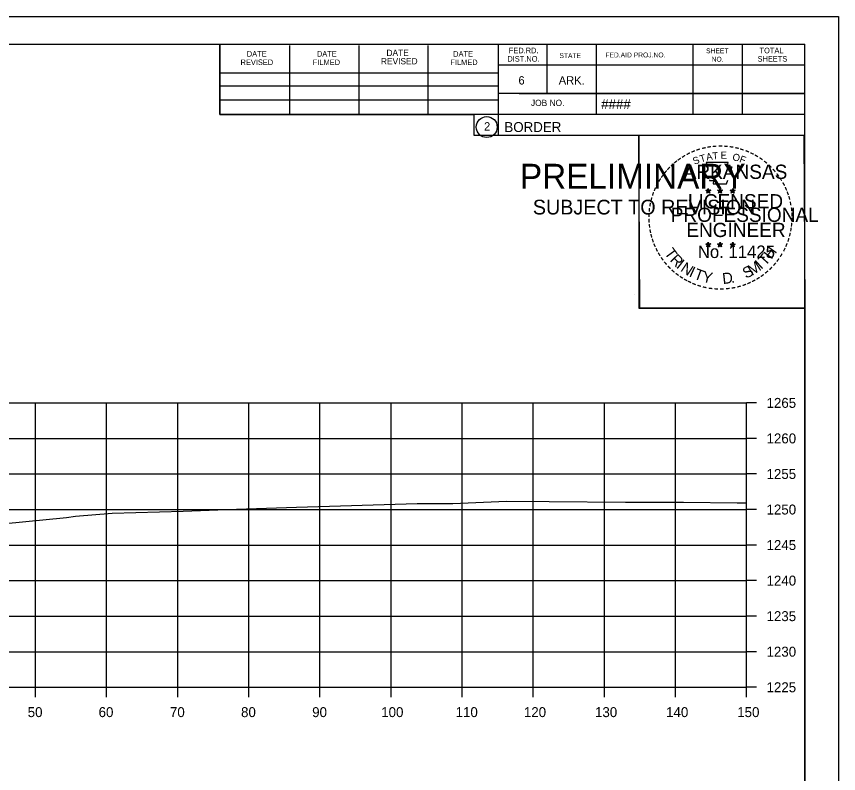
# Model space of a CAD drawing. Extents: x -70 to 701944, y -4 to 666871.
# Drawn here: x 681453.4 to 681569, y 651958.7 to 652065.2 of the extents above; entities that cross this region are included whole.
import ezdxf

# ---------------------------------------------------------------- set-up
doc = ezdxf.new("R2010")
doc.units = 0
for name, color, linetype in [('R_Axis', 7, 'Continuous'), ('R_Axis Annot', 7, 'Continuous'), ('R_Border', 7, 'Continuous'), ('R_Border PE', 7, 'Continuous'), ('R_Border Prem', 7, 'Continuous'), ('R_Exist Surface', 7, 'Continuous'), ('R_Grid', 7, 'Continuous'), ('R_No Plot', 7, 'Continuous')]:
    doc.layers.add(name, color=color, linetype=linetype)

msp = doc.modelspace()

# ---------------------------------------------------------------- linework, layer by layer
at = {"layer": 'R_Axis'}
for p, q in [((681556.09, 651970.86), (681556.09, 652010.86)), ((681557.49, 652010.86), (681556.09, 652010.86)), ((681557.49, 652005.86), (681556.09, 652005.86)), ((681557.49, 652000.86), (681556.09, 652000.86)), ((681557.49, 651995.86), (681556.09, 651995.86)), ((681557.49, 651990.86), (681556.09, 651990.86)), ((681557.49, 651985.86), (681556.09, 651985.86)), ((681557.49, 651980.86), (681556.09, 651980.86)), ((681557.49, 651975.86), (681556.09, 651975.86)), ((681256.09, 651970.86), (681556.09, 651970.86)), ((681456.09, 651969.46), (681456.09, 651970.86)), ((681466.09, 651969.46), (681466.09, 651970.86)), ((681476.09, 651969.46), (681476.09, 651970.86)), ((681486.09, 651969.46), (681486.09, 651970.86)), ((681496.09, 651969.46), (681496.09, 651970.86)), ((681506.09, 651969.46), (681506.09, 651970.86)), ((681516.09, 651969.46), (681516.09, 651970.86)), ((681526.09, 651969.46), (681526.09, 651970.86)), ((681536.09, 651969.46), (681536.09, 651970.86)), ((681546.09, 651969.46), (681546.09, 651970.86)), ((681556.09, 651969.46), (681556.09, 651970.86)), ((681557.49, 651970.86), (681556.09, 651970.86))]:
    msp.add_line(p, q, dxfattribs=at)
at = {"layer": 'R_Border'}
for p, q in [((681248.09, 652061.32), (681564.27, 652061.32)), ((681482.01, 652051.44), (681482.01, 652061.32)), ((681491.87, 652051.44), (681491.87, 652061.12)), ((681501.63, 652051.44), (681501.63, 652061.12)), ((681511.31, 652051.44), (681511.31, 652061.12)), ((681521.17, 652061.32), (681521.17, 652048.52)), ((681528.01, 652061.32), (681528.01, 652054.38)), ((681534.95, 652061.32), (681534.95, 652051.44)), ((681548.53, 652061.32), (681548.53, 652051.44)), ((681555.47, 652061.32), (681555.47, 652051.44)), ((681564.27, 651855.86), (681564.27, 652061.32)), ((681564.27, 652058.38), (681521.17, 652058.38)), ((681564.27, 652058.4), (681564.27, 652058.4)), ((681482.01, 652057.3), (681521.17, 652057.3)), ((681482.01, 652055.44), (681521.17, 652055.44)), ((681564.27, 652054.38), (681521.17, 652054.38)), ((681524.13, 652054.38), (681564.27, 652054.38)), ((681482.01, 652051.44), (681482.01, 652053.5)), ((681482.01, 652053.5), (681521.17, 652053.5)), ((681564.27, 652051.44), (681482.01, 652051.44)), ((681521.17, 652048.52), (681564.27, 652048.52))]:
    msp.add_line(p, q, dxfattribs=at)
msp.add_circle((681519.55, 652049.66), 1.47, dxfattribs=at)
at = {"layer": 'R_Border PE'}
for p, q in [((681550.35, 652040.78), (681550.7, 652040.67)), ((681550.35, 652040.78), (681550.6, 652040.74)), ((681550.35, 652040.78), (681550.59, 652040.66)), ((681550.48, 652040.37), (681550.7, 652040.67)), ((681550.48, 652040.37), (681550.61, 652040.62)), ((681550.48, 652040.37), (681550.7, 652040.59)), ((681550.7, 652041.03), (681550.66, 652040.78)), ((681550.7, 652040.67), (681550.7, 652041.03)), ((681550.7, 652041.03), (681550.75, 652040.78)), ((681551.05, 652040.78), (681550.7, 652040.67)), ((681550.91, 652040.37), (681550.7, 652040.67)), ((681550.91, 652040.37), (681550.7, 652040.59)), ((681551.05, 652040.78), (681550.76, 652040.73)), ((681550.91, 652040.37), (681550.78, 652040.66)), ((681551.05, 652040.78), (681550.84, 652040.68)), ((681552.02, 652040.78), (681552.37, 652040.67)), ((681552.02, 652040.78), (681552.27, 652040.74)), ((681552.02, 652040.78), (681552.26, 652040.66)), ((681552.15, 652040.37), (681552.37, 652040.67)), ((681552.15, 652040.37), (681552.28, 652040.62)), ((681552.15, 652040.37), (681552.37, 652040.59)), ((681552.37, 652041.03), (681552.33, 652040.78)), ((681552.37, 652040.67), (681552.37, 652041.03)), ((681552.37, 652041.03), (681552.42, 652040.78)), ((681552.72, 652040.78), (681552.37, 652040.67)), ((681552.58, 652040.37), (681552.37, 652040.67)), ((681552.58, 652040.37), (681552.37, 652040.59)), ((681552.72, 652040.78), (681552.43, 652040.73)), ((681552.58, 652040.37), (681552.45, 652040.66)), ((681552.72, 652040.78), (681552.51, 652040.68)), ((681553.79, 652040.77), (681554.13, 652040.66)), ((681553.79, 652040.77), (681554.04, 652040.72)), ((681553.79, 652040.77), (681554.02, 652040.65)), ((681553.92, 652040.36), (681554.13, 652040.66)), ((681553.92, 652040.36), (681554.04, 652040.6)), ((681553.92, 652040.36), (681554.13, 652040.58)), ((681554.13, 652041.02), (681554.09, 652040.77)), ((681554.13, 652040.66), (681554.13, 652041.02)), ((681554.13, 652041.02), (681554.18, 652040.77)), ((681554.48, 652040.77), (681554.13, 652040.66)), ((681554.35, 652040.36), (681554.13, 652040.66)), ((681554.35, 652040.36), (681554.13, 652040.57)), ((681554.48, 652040.77), (681554.2, 652040.72)), ((681554.35, 652040.36), (681554.21, 652040.65)), ((681554.48, 652040.77), (681554.28, 652040.67)), ((681550.35, 652033.21), (681550.7, 652033.1)), ((681550.35, 652033.21), (681550.6, 652033.16)), ((681550.35, 652033.21), (681550.58, 652033.09)), ((681550.48, 652032.8), (681550.7, 652033.1)), ((681550.7, 652033.46), (681550.66, 652033.21)), ((681550.7, 652033.1), (681550.7, 652033.46)), ((681550.7, 652033.46), (681550.75, 652033.21)), ((681551.04, 652033.21), (681550.7, 652033.1)), ((681550.91, 652032.8), (681550.7, 652033.1)), ((681551.04, 652033.21), (681550.76, 652033.16)), ((681550.91, 652032.8), (681550.77, 652033.09)), ((681551.04, 652033.21), (681550.84, 652033.11)), ((681552.02, 652033.21), (681552.37, 652033.1)), ((681552.02, 652033.21), (681552.27, 652033.16)), ((681552.02, 652033.21), (681552.25, 652033.09)), ((681552.15, 652032.8), (681552.37, 652033.1)), ((681552.37, 652033.46), (681552.32, 652033.21)), ((681552.37, 652033.1), (681552.37, 652033.46)), ((681552.37, 652033.46), (681552.41, 652033.21)), ((681552.71, 652033.21), (681552.37, 652033.1)), ((681552.58, 652032.8), (681552.37, 652033.1)), ((681552.71, 652033.21), (681552.43, 652033.16)), ((681552.58, 652032.8), (681552.44, 652033.09)), ((681552.71, 652033.21), (681552.51, 652033.11)), ((681553.78, 652033.2), (681554.13, 652033.09)), ((681553.78, 652033.2), (681554.04, 652033.15)), ((681553.78, 652033.2), (681554.02, 652033.08)), ((681554.13, 652033.45), (681554.09, 652033.2)), ((681554.13, 652033.09), (681554.13, 652033.45)), ((681554.13, 652033.45), (681554.18, 652033.2)), ((681554.48, 652033.2), (681554.13, 652033.09)), ((681554.48, 652033.2), (681554.19, 652033.15)), ((681554.48, 652033.2), (681554.28, 652033.1)), ((681550.48, 652032.8), (681550.61, 652033.04)), ((681550.48, 652032.8), (681550.69, 652033.02)), ((681550.91, 652032.8), (681550.69, 652033.01)), ((681552.15, 652032.8), (681552.28, 652033.04)), ((681552.15, 652032.8), (681552.36, 652033.02)), ((681552.58, 652032.8), (681552.36, 652033.01)), ((681553.92, 652032.79), (681554.13, 652033.09)), ((681553.92, 652032.79), (681554.04, 652033.03)), ((681553.92, 652032.79), (681554.13, 652033.01)), ((681554.35, 652032.79), (681554.13, 652033.09)), ((681554.35, 652032.79), (681554.13, 652033)), ((681554.35, 652032.79), (681554.21, 652033.08))]:
    msp.add_line(p, q, dxfattribs=at)
for points in [[(681550.39, 652044.66), (681550.66, 652043.83)], [(681553.9, 652043.74), (681554.05, 652044.02), (681553.36, 652044), (681553.51, 652044.66), (681550.39, 652044.66)], [(681550.88, 652042.24), (681550.88, 652042.15), (681551.45, 652042.13), (681551.39, 652041.66), (681553.26, 652041.66), (681553.46, 652042.19)], [(681550.7, 652041.03), (681550.91, 652040.37), (681550.35, 652040.78), (681551.05, 652040.78), (681550.48, 652040.37), (681550.7, 652041.03)], [(681552.37, 652041.03), (681552.58, 652040.37), (681552.02, 652040.78), (681552.72, 652040.78), (681552.15, 652040.37), (681552.37, 652041.03)], [(681554.13, 652041.02), (681554.35, 652040.36), (681553.79, 652040.77), (681554.48, 652040.77), (681553.92, 652040.36), (681554.13, 652041.02)], [(681550.7, 652033.46), (681550.91, 652032.8), (681550.35, 652033.21), (681551.04, 652033.21), (681550.48, 652032.8), (681550.7, 652033.46)], [(681552.37, 652033.46), (681552.58, 652032.8), (681552.02, 652033.21), (681552.71, 652033.21), (681552.15, 652032.8), (681552.37, 652033.46)], [(681554.13, 652033.45), (681554.35, 652032.79), (681553.78, 652033.2), (681554.48, 652033.2), (681553.92, 652032.79), (681554.13, 652033.45)]]:
    msp.add_lwpolyline(points, dxfattribs=at)
for centre, radius in [((681550.7, 652040.67), 0.172), ((681550.7, 652040.67), 0.145), ((681550.7, 652040.67), 0.116), ((681550.7, 652040.67), 0.0991), ((681550.7, 652040.67), 0.0747), ((681550.7, 652040.67), 0.0495), ((681550.7, 652040.67), 0.0296), ((681552.37, 652040.67), 0.172), ((681552.37, 652040.67), 0.145), ((681552.37, 652040.67), 0.116), ((681552.37, 652040.67), 0.0991), ((681552.37, 652040.67), 0.0747), ((681552.37, 652040.67), 0.0495), ((681552.37, 652040.67), 0.0296), ((681554.13, 652040.66), 0.172), ((681554.13, 652040.66), 0.145), ((681554.13, 652040.66), 0.116), ((681554.13, 652040.66), 0.0991), ((681554.13, 652040.66), 0.0747), ((681554.13, 652040.66), 0.0495), ((681554.13, 652040.66), 0.0296), ((681550.7, 652033.1), 0.172), ((681550.7, 652033.1), 0.145), ((681550.7, 652033.1), 0.116), ((681550.7, 652033.1), 0.0991), ((681550.7, 652033.1), 0.0747), ((681550.7, 652033.1), 0.0495), ((681550.7, 652033.1), 0.0296), ((681552.36, 652033.1), 0.172), ((681552.36, 652033.1), 0.145), ((681552.36, 652033.1), 0.116), ((681552.36, 652033.1), 0.0991), ((681552.36, 652033.1), 0.0747), ((681552.36, 652033.1), 0.0495), ((681552.36, 652033.1), 0.0296), ((681554.13, 652033.09), 0.172), ((681554.13, 652033.09), 0.145), ((681554.13, 652033.09), 0.116), ((681554.13, 652033.09), 0.0991), ((681554.13, 652033.09), 0.0747), ((681554.13, 652033.09), 0.0495), ((681554.13, 652033.09), 0.0296)]:
    msp.add_circle(centre, radius, dxfattribs=at)
at = {"layer": 'R_Exist Surface'}
msp.add_lwpolyline([(681445.63, 651993.3), (681460.44, 651994.75), (681461.73, 651994.91), (681466.9, 651995.36), (681476.86, 651995.63), (681482.94, 651995.87), (681492.82, 651996.21), (681509.75, 651996.72), (681514.78, 651996.72), (681522.31, 651997.02), (681528.34, 651997), (681539.04, 651996.88), (681547.22, 651996.88), (681554.76, 651996.78), (681556.09, 651996.78)], dxfattribs=at)
at = {"layer": 'R_Grid'}
for p, q in [((681256.09, 652010.86), (681556.09, 652010.86)), ((681456.09, 651970.86), (681456.09, 652010.86)), ((681466.09, 651970.86), (681466.09, 652010.86)), ((681476.09, 651970.86), (681476.09, 652010.86)), ((681486.09, 651970.86), (681486.09, 652010.86)), ((681496.09, 651970.86), (681496.09, 652010.86)), ((681506.09, 651970.86), (681506.09, 652010.86)), ((681516.09, 651970.86), (681516.09, 652010.86)), ((681526.09, 651970.86), (681526.09, 652010.86)), ((681536.09, 651970.86), (681536.09, 652010.86)), ((681546.09, 651970.86), (681546.09, 652010.86)), ((681556.09, 651970.86), (681556.09, 652010.86)), ((681256.09, 652005.86), (681556.09, 652005.86)), ((681256.09, 652000.86), (681556.09, 652000.86)), ((681256.09, 651995.86), (681556.09, 651995.86)), ((681256.09, 651990.86), (681556.09, 651990.86)), ((681256.09, 651985.86), (681556.09, 651985.86)), ((681256.09, 651980.86), (681556.09, 651980.86)), ((681256.09, 651975.86), (681556.09, 651975.86)), ((681256.09, 651970.86), (681556.09, 651970.86))]:
    msp.add_line(p, q, dxfattribs=at)
at = {"layer": 'R_No Plot'}
for p, q in [((681235.69, 652065.22), (681569.02, 652065.22)), ((681540.3, 652026.07), (681540.3, 652026.07))]:
    msp.add_line(p, q, dxfattribs=at)
for points in [[(681235.68, 652065.22), (681569.02, 652065.22), (681569.02, 651851.88), (681235.68, 651851.88)], [(681482.01, 652061.32), (681482.01, 652051.44), (681517.74, 652051.44), (681517.74, 652048.52), (681540.94, 652048.52), (681540.94, 652024.19), (681564.27, 652024.19), (681564.27, 651855.86), (681248.09, 651855.86), (681248.09, 652061.32)], [(681540.94, 652048.52), (681564.15, 652048.52), (681564.27, 652024.19), (681541.06, 652024.19)]]:
    msp.add_lwpolyline(points, close=True, dxfattribs=at)

# ---------------------------------------------------------------- texts
at = {"layer": 'R_Axis Annot'}
for s, p in [('1265', (681558.89, 652010.16)), ('1260', (681558.89, 652005.16)), ('1255', (681558.89, 652000.16)), ('1250', (681558.89, 651995.16)), ('1245', (681558.89, 651990.16)), ('1240', (681558.89, 651985.16)), ('1235', (681558.89, 651980.16)), ('1230', (681558.89, 651975.16)), ('1225', (681558.89, 651970.16)), ('50', (681455, 651966.66)), ('60', (681464.97, 651966.66)), ('70', (681475, 651966.66)), ('80', (681485, 651966.66)), ('90', (681495, 651966.66)), ('100', (681504.71, 651966.66)), ('110', (681515.17, 651966.66)), ('120', (681524.77, 651966.66)), ('130', (681534.77, 651966.66)), ('140', (681544.77, 651966.66)), ('150', (681554.77, 651966.66))]:
    msp.add_text(s, height=1.4, dxfattribs=at).set_placement(p)
at = {"layer": 'R_Border'}
for s, height, p in [('TOTAL', 0.782, (681557.91, 652060.04)), ('DATE', 0.782, (681485.81, 652059.56)), ('DATE', 0.782, (681495.67, 652059.56)), ('DATE', 0.879, (681505.45, 652059.66)), ('DATE', 0.782, (681514.83, 652059.56)), ('FED.RD.', 0.782, (681522.65, 652060.04)), ('STATE', 0.684, (681529.77, 652059.36)), ('FED.AID PROJ.NO.', 0.684, (681536.23, 652059.46)), ('SHEET', 0.684, (681550.39, 652060.04)), ('REVISED', 0.782, (681484.93, 652058.38)), ('FILMED', 0.782, (681495.09, 652058.38)), ('REVISED', 0.879, (681504.67, 652058.48)), ('FILMED', 0.782, (681514.43, 652058.38)), ('DIST.NO.', 0.782, (681522.45, 652058.86)), ('NO.', 0.684, (681551.17, 652058.86)), ('SHEETS', 0.782, (681557.63, 652058.86)), ('6', 1.17, (681524.01, 652055.64)), ('ARK.', 1.172, (681529.67, 652055.64)), ('JOB NO.', 0.879, (681525.77, 652052.62)), ('####', 1.4, (681535.64, 652052.18)), ('2', 1.17, (681519.17, 652049.17)), ('BORDER', 1.4, (681522.03, 652048.96))]:
    msp.add_text(s, height=height, rotation=360, dxfattribs=at).set_placement(p)
at = {"layer": 'R_Border PE'}
for s, height, rotation, p in [('-', 1.6, 10.2193, (681550.57, 652046.19)), ('-', 1.6, 5.8968, (681551.3, 652046.3)), ('-', 1.6, 0.1862, (681552.07, 652046.37)), ('-', 1.6, 357.743, (681552.79, 652046.36)), ('-', 1.6, 352.1617, (681553.54, 652046.3)), ('-', 1.6, 28.7918, (681547.87, 652045.2)), ('-', 1.6, 24.3072, (681548.51, 652045.52)), ('-', 1.6, 19.1761, (681549.14, 652045.79)), ('T', 1, 16.4036, (681549.66, 652044.67)), ('-', 1.6, 13.6301, (681549.89, 652046.03)), ('A', 1, 11.2132, (681550.49, 652044.92)), ('T', 1, 6.0228, (681551.34, 652045.08)), ('E', 1, 0.8323, (681552.44, 652045.19)), ('O', 1, 350.4515, (681554.05, 652044.98)), ('-', 1.6, 347.2049, (681554.26, 652046.19)), ('-', 1.6, 342.3362, (681554.89, 652046.03)), ('-', 1.6, 337.8551, (681555.63, 652045.81)), ('-', 1.6, 334.1211, (681556.26, 652045.54)), ('-', 1.6, 329.6409, (681556.84, 652045.26)), ('-', 1.6, 38.9507, (681546.22, 652044.06)), ('-', 1.6, 36.2317, (681546.7, 652044.43)), ('-', 1.6, 34.0636, (681547.28, 652044.83)), ('S', 1, 21.594, (681548.75, 652044.34)), ('F', 1, 340.0707, (681555, 652044.76)), ('-', 1.6, 325.8627, (681557.48, 652044.89)), ('-', 1.6, 320.5297, (681558.09, 652044.47)), ('-', 1.6, 50.6142, (681544.94, 652042.68)), ('-', 1.6, 48.423, (681545.34, 652043.16)), ('-', 1.6, 42.9622, (681545.79, 652043.64)), ('ARKANSAS', 2, 360, (681547.25, 652042.37)), ('-', 1.6, 315.5786, (681558.69, 652043.98)), ('-', 1.6, 309.8797, (681559.26, 652043.43)), ('-', 1.6, 58.0706, (681544.2, 652041.58)), ('-', 1.6, 54.2325, (681544.53, 652042.11)), ('-', 1.6, 306.6522, (681559.78, 652042.83)), ('-', 1.4, 303.6753, (681560.27, 652042.26)), ('-', 1.6, 67.7743, (681543.63, 652040.36)), ('-', 1.6, 62.8713, (681543.89, 652040.97)), ('-', 1.6, 299.6684, (681560.59, 652041.65)), ('-', 1.6, 294.6628, (681560.91, 652041.04)), ('-', 1.6, 72.3945, (681543.41, 652039.73)), ('LICENSED', 2, 360, (681547.84, 652038.22)), ('DWB', 0.01, 360, (681550.69, 652040.66)), ('DWB', 0.01, 360, (681552.36, 652040.66)), ('DWB', 0.01, 360, (681554.12, 652040.65)), ('-', 1.6, 290.5728, (681561.17, 652040.46)), ('-', 1.6, 81.2013, (681543.08, 652038.3)), ('-', 1.6, 75.461, (681543.21, 652039.01)), ('-', 1.6, 285.1233, (681561.4, 652039.88)), ('-', 1.6, 280.5493, (681561.6, 652039.14)), ('-', 1.6, 85.1863, (681543, 652037.61)), ('PROFESSIONAL', 2, 360, (681545.42, 652036.32)), ('-', 1.6, 276.5962, (681561.76, 652038.37)), ('-', 1.6, 94.1959, (681543.01, 652036.18)), ('-', 1.6, 89.0622, (681542.98, 652036.91)), ('-', 1.6, 274.3301, (681561.82, 652037.65)), ('-', 1.6, 269.9407, (681561.86, 652037.02)), ('-', 1.6, 98.9479, (681543.09, 652035.52)), ('ENGINEER', 2, 360, (681547.61, 652034.19)), ('-', 1.6, 260.9953, (681561.77, 652035.7)), ('-', 1.6, 263.5172, (681561.84, 652036.35)), ('-', 1.6, 101.7149, (681543.22, 652034.78)), ('-', 1.6, 105.4578, (681543.38, 652034.19)), ('-', 1.6, 255.7626, (681561.66, 652035.02)), ('-', 1.6, 109.0874, (681543.6, 652033.56)), ('-', 1.6, 114.0643, (681543.85, 652032.96)), ('DWB', 0.01, 360, (681550.68, 652033.09)), ('DWB', 0.01, 360, (681552.35, 652033.09)), ('DWB', 0.01, 360, (681554.12, 652033.08)), ('-', 1.6, 247.8887, (681561.25, 652033.63)), ('-', 1.6, 252.8681, (681561.48, 652034.3)), ('-', 1.6, 115.7289, (681544.16, 652032.34)), ('-', 1.6, 120.4471, (681544.51, 652031.76)), ('T', 1.54, 306.0406, (681544.46, 652031.93)), ('No. 11425', 1.757, 360, (681549.23, 652031.24)), ('T', 1.54, 46.6444, (681558.69, 652030.03)), ('H', 1.54, 54.6088, (681559.58, 652030.97)), ('-', 1.6, 244.6197, (681560.99, 652033)), ('-', 1.6, 125.8934, (681544.92, 652031.2)), ('R', 1.54, 314.005, (681545.22, 652030.89)), ('I', 1.54, 321.9694, (681546.12, 652029.95)), ('M', 1.54, 32.6563, (681556.84, 652028.7)), ('I', 1.54, 42.1136, (681558.13, 652029.55)), ('-', 1.6, 233.8452, (681560.2, 652031.6)), ('-', 1.6, 239.0712, (681560.6, 652032.25)), ('-', 1.6, 130.7181, (681545.38, 652030.64)), ('-', 1.6, 134.2238, (681545.9, 652030.1)), ('-', 1.6, 138.9338, (681546.42, 652029.63)), ('N', 1.54, 326.5002, (681546.69, 652029.48)), ('I', 1.54, 335.3603, (681547.89, 652028.7)), ('T', 1.54, 339.8912, (681548.56, 652028.37)), ('S', 1.54, 26.9312, (681556, 652028.3)), ('-', 1.6, 225.7653, (681559.29, 652030.47)), ('-', 1.6, 231.2538, (681559.77, 652031.03)), ('-', 1.6, 144.6463, (681546.98, 652029.23)), ('-', 1.6, 148.0898, (681547.54, 652028.86)), ('Y', 1.54, 347.8556, (681549.77, 652027.92)), ('D', 1.54, 6.3969, (681552.76, 652027.57)), ('-', 1.6, 212.2491, (681557.68, 652029.1)), ('-', 1.6, 215.7363, (681558.22, 652029.48)), ('-', 1.6, 221.0851, (681558.76, 652029.96)), ('-', 1.6, 151.5704, (681548.12, 652028.53)), ('-', 1.6, 154.6002, (681548.64, 652028.29)), ('-', 1.6, 158.5612, (681549.26, 652028.03)), ('-', 1.6, 162.7983, (681549.95, 652027.82)), ('.', 1.54, 13.7642, (681553.95, 652027.69)), ('-', 1.6, 195.4743, (681555.2, 652027.92)), ('-', 1.6, 200.7184, (681555.88, 652028.16)), ('-', 1.6, 204.2516, (681556.5, 652028.43)), ('-', 1.6, 207.3568, (681557.12, 652028.75)), ('-', 1.6, 167.5555, (681550.67, 652027.65)), ('-', 1.6, 173.1155, (681551.44, 652027.54)), ('-', 1.6, 176.5183, (681552.19, 652027.49)), ('-', 1.6, 181.5918, (681552.93, 652027.51)), ('-', 1.6, 185.8167, (681553.74, 652027.59)), ('-', 1.6, 191.2858, (681554.47, 652027.72))]:
    msp.add_text(s, height=height, rotation=rotation, dxfattribs=at).set_placement(p)
at = {"layer": 'R_Border Prem'}
for s, height, p in [('PRELIMINARY', 3.5, (681524.22, 652040.99)), ('DWB', 0.01, (681524.96, 652042.84)), ('SUBJECT TO REVISION', 2.0751, (681526.03, 652037.36))]:
    msp.add_text(s, height=height, rotation=360, dxfattribs=at).set_placement(p)

doc.saveas('drawing.dxf')
